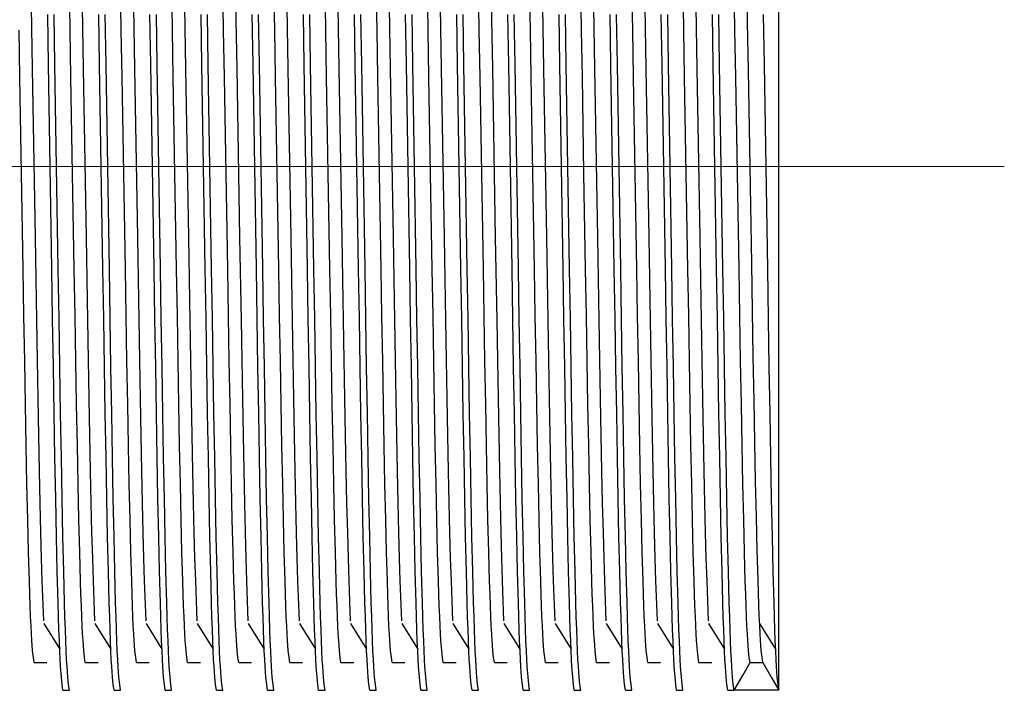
# Model space of a CAD drawing. Header units: millimetres. Extents: x 262469 to 275208, y -32539 to 9411.
# Tile 304 of 428: x 269260.69 to 269266.98, y -13399.72 to -13395.43. Entities that reach past the tile are written whole.
import ezdxf

# ---------------------------------------------------------------- set-up
doc = ezdxf.new("R2010")
doc.units = ezdxf.units.MM
doc.header["$LTSCALE"] = 100
doc.layers.add('$ IE_TELETECHNIKA', color=5, linetype='Continuous', lineweight=30)

msp = doc.modelspace()

# ---------------------------------------------------------------- linework, layer by layer
at = {"layer": '$ IE_TELETECHNIKA', "color": 7, "linetype": 'Continuous'}
for p, q in [((269265.5396, -13399.7158), (269265.5396, -13393.0198)), ((269260.8451, -13399.2883), (269260.9472, -13399.4518)), ((269261.1716, -13399.2883), (269261.2737, -13399.4518)), ((269261.4982, -13399.2883), (269261.6003, -13399.4518)), ((269261.8248, -13399.2883), (269261.9269, -13399.4518)), ((269262.1514, -13399.2883), (269262.2534, -13399.4518)), ((269262.4779, -13399.2883), (269262.58, -13399.4518)), ((269262.8045, -13399.2883), (269262.9066, -13399.4518)), ((269263.1311, -13399.2883), (269263.2332, -13399.4518)), ((269263.4576, -13399.2883), (269263.5597, -13399.4518)), ((269263.7842, -13399.2883), (269263.8863, -13399.4518)), ((269264.1108, -13399.2883), (269264.2129, -13399.4518)), ((269264.4374, -13399.2883), (269264.5394, -13399.4518)), ((269264.7639, -13399.2883), (269264.866, -13399.4518)), ((269265.0905, -13399.2883), (269265.1926, -13399.4518)), ((269265.4171, -13399.2883), (269265.5192, -13399.4518)), ((269260.7839, -13399.5391), (269260.8656, -13399.5391)), ((269260.7839, -13399.5391), (269260.8656, -13399.5391)), ((269261.1105, -13399.5391), (269261.1922, -13399.5391)), ((269261.1105, -13399.5391), (269261.1922, -13399.5391)), ((269261.4371, -13399.5391), (269261.5187, -13399.5391)), ((269261.4371, -13399.5391), (269261.5187, -13399.5391)), ((269261.7637, -13399.5391), (269261.8453, -13399.5391)), ((269261.7637, -13399.5391), (269261.8453, -13399.5391)), ((269262.0902, -13399.5391), (269262.1719, -13399.5391)), ((269262.0902, -13399.5391), (269262.1719, -13399.5391)), ((269262.4168, -13399.5391), (269262.4984, -13399.5391)), ((269262.4168, -13399.5391), (269262.4984, -13399.5391)), ((269262.7434, -13399.5391), (269262.825, -13399.5391)), ((269262.7434, -13399.5391), (269262.825, -13399.5391)), ((269263.0699, -13399.5391), (269263.1516, -13399.5391)), ((269263.0699, -13399.5391), (269263.1516, -13399.5391)), ((269263.3965, -13399.5391), (269263.4782, -13399.5391)), ((269263.3965, -13399.5391), (269263.4782, -13399.5391)), ((269263.7231, -13399.5391), (269263.8047, -13399.5391)), ((269263.7231, -13399.5391), (269263.8047, -13399.5391)), ((269264.0497, -13399.5391), (269264.1313, -13399.5391)), ((269264.0497, -13399.5391), (269264.1313, -13399.5391)), ((269264.3762, -13399.5391), (269264.4579, -13399.5391)), ((269264.3762, -13399.5391), (269264.4579, -13399.5391)), ((269264.7028, -13399.5391), (269264.7844, -13399.5391)), ((269264.7028, -13399.5391), (269264.7844, -13399.5391)), ((269265.0294, -13399.5391), (269265.111, -13399.5391)), ((269265.0294, -13399.5391), (269265.111, -13399.5391)), ((269265.3559, -13399.5391), (269265.4376, -13399.5391)), ((269260.9676, -13399.7158), (269261.0085, -13399.7158)), ((269261.2942, -13399.7158), (269261.335, -13399.7158)), ((269261.6208, -13399.7158), (269261.6616, -13399.7158)), ((269261.9474, -13399.7158), (269261.9882, -13399.7158)), ((269262.2739, -13399.7158), (269262.3147, -13399.7158)), ((269262.6005, -13399.7158), (269262.6413, -13399.7158)), ((269262.9271, -13399.7158), (269262.9679, -13399.7158)), ((269263.2536, -13399.7158), (269263.2945, -13399.7158)), ((269263.5802, -13399.7158), (269263.621, -13399.7158)), ((269263.9068, -13399.7158), (269263.9476, -13399.7158)), ((269264.2334, -13399.7158), (269264.2742, -13399.7158)), ((269264.5599, -13399.7158), (269264.6007, -13399.7158)), ((269264.8865, -13399.7158), (269264.9273, -13399.7158)), ((269265.2131, -13399.7158), (269265.2539, -13399.7158)), ((269265.5396, -13399.7158), (269265.2539, -13399.7158))]:
    msp.add_line(p, q, dxfattribs=at)
at = {"layer": '$ IE_TELETECHNIKA', "color": 7, "linetype": 'Continuous', "lineweight": 5, "ltscale": 20.32}
msp.add_line((269266.9796, -13396.3678), (269256.5396, -13396.3678), dxfattribs=at)
at = {"layer": '$ IE_TELETECHNIKA', "color": 7, "linetype": 'Continuous'}
for points in [[(269261.1105, -13399.5391), (269261.1057, -13399.5051), (269261.1008, -13399.4612), (269261.0958, -13399.3975), (269261.0932, -13399.3552), (269261.0906, -13399.3043), (269261.088, -13399.2446), (269261.0853, -13399.1766), (269261.0827, -13399.1009), (269261.08, -13399.018), (269261.0747, -13398.8327), (269261.0696, -13398.6248), (269261.0647, -13398.3973), (269261.0598, -13398.1516), (269261.055, -13397.8895), (269261.0501, -13397.6124), (269261.0452, -13397.3232), (269261.0401, -13397.0247), (269261.0296, -13396.4121), (269261.019, -13395.7977), (269261.0139, -13395.4968), (269261.009, -13395.2039)], [(269261.4371, -13399.5391), (269261.4322, -13399.5051), (269261.4273, -13399.4612), (269261.4223, -13399.3975), (269261.4198, -13399.3552), (269261.4172, -13399.3043), (269261.4146, -13399.2446), (269261.4119, -13399.1766), (269261.4092, -13399.1009), (269261.4066, -13399.018), (269261.4013, -13398.8327), (269261.3962, -13398.6248), (269261.3913, -13398.3973), (269261.3864, -13398.1516), (269261.3816, -13397.8895), (269261.3767, -13397.6124), (269261.3717, -13397.3232), (269261.3667, -13397.0247), (269261.3562, -13396.4121), (269261.3456, -13395.7977), (269261.3405, -13395.4968), (269261.3356, -13395.2039)], [(269261.7637, -13399.5391), (269261.7588, -13399.5051), (269261.7539, -13399.4612), (269261.7489, -13399.3975), (269261.7463, -13399.3552), (269261.7438, -13399.3043), (269261.7411, -13399.2446), (269261.7385, -13399.1766), (269261.7358, -13399.1009), (269261.7331, -13399.018), (269261.7279, -13398.8327), (269261.7228, -13398.6248), (269261.7178, -13398.3973), (269261.713, -13398.1516), (269261.7082, -13397.8895), (269261.7033, -13397.6124), (269261.6983, -13397.3232), (269261.6933, -13397.0247), (269261.6828, -13396.4121), (269261.6722, -13395.7977), (269261.6671, -13395.4968), (269261.6622, -13395.2039)], [(269262.0902, -13399.5391), (269262.0854, -13399.5051), (269262.0805, -13399.4612), (269262.0755, -13399.3975), (269262.0729, -13399.3552), (269262.0703, -13399.3043), (269262.0677, -13399.2446), (269262.065, -13399.1766), (269262.0624, -13399.1009), (269262.0597, -13399.018), (269262.0545, -13398.8327), (269262.0493, -13398.6248), (269262.0444, -13398.3973), (269262.0396, -13398.1516), (269262.0347, -13397.8895), (269262.0299, -13397.6124), (269262.0249, -13397.3232), (269262.0198, -13397.0247), (269262.0093, -13396.4121), (269261.9988, -13395.7977), (269261.9937, -13395.4968), (269261.9888, -13395.2039)], [(269262.4168, -13399.5391), (269262.4119, -13399.5051), (269262.407, -13399.4612), (269262.402, -13399.3975), (269262.3995, -13399.3552), (269262.3969, -13399.3043), (269262.3943, -13399.2446), (269262.3916, -13399.1766), (269262.389, -13399.1009), (269262.3863, -13399.018), (269262.381, -13398.8327), (269262.3759, -13398.6248), (269262.371, -13398.3973), (269262.3661, -13398.1516), (269262.3613, -13397.8895), (269262.3564, -13397.6124), (269262.3515, -13397.3232), (269262.3464, -13397.0247), (269262.3359, -13396.4121), (269262.3253, -13395.7977), (269262.3202, -13395.4968), (269262.3153, -13395.2039)], [(269262.7434, -13399.5391), (269262.7385, -13399.5051), (269262.7336, -13399.4612), (269262.7286, -13399.3975), (269262.7261, -13399.3552), (269262.7235, -13399.3043), (269262.7208, -13399.2446), (269262.7182, -13399.1766), (269262.7155, -13399.1009), (269262.7129, -13399.018), (269262.7076, -13398.8327), (269262.7025, -13398.6248), (269262.6975, -13398.3973), (269262.6927, -13398.1516), (269262.6879, -13397.8895), (269262.683, -13397.6124), (269262.678, -13397.3232), (269262.673, -13397.0247), (269262.6625, -13396.4121), (269262.6519, -13395.7977), (269262.6468, -13395.4968), (269262.6419, -13395.2039)], [(269263.0699, -13399.5391), (269263.0651, -13399.5051), (269263.0602, -13399.4612), (269263.0552, -13399.3975), (269263.0526, -13399.3552), (269263.05, -13399.3043), (269263.0474, -13399.2446), (269263.0448, -13399.1766), (269263.0421, -13399.1009), (269263.0394, -13399.018), (269263.0342, -13398.8327), (269263.0291, -13398.6248), (269263.0241, -13398.3973), (269263.0193, -13398.1516), (269263.0145, -13397.8895), (269263.0096, -13397.6124), (269263.0046, -13397.3232), (269262.9995, -13397.0247), (269262.9891, -13396.4121), (269262.9785, -13395.7977), (269262.9734, -13395.4968), (269262.9685, -13395.2039)], [(269263.3965, -13399.5391), (269263.3917, -13399.5051), (269263.3868, -13399.4612), (269263.3818, -13399.3975), (269263.3792, -13399.3552), (269263.3766, -13399.3043), (269263.374, -13399.2446), (269263.3713, -13399.1766), (269263.3687, -13399.1009), (269263.366, -13399.018), (269263.3607, -13398.8327), (269263.3556, -13398.6248), (269263.3507, -13398.3973), (269263.3458, -13398.1516), (269263.341, -13397.8895), (269263.3361, -13397.6124), (269263.3312, -13397.3232), (269263.3261, -13397.0247), (269263.3156, -13396.4121), (269263.305, -13395.7977), (269263.2999, -13395.4968), (269263.295, -13395.2039)], [(269263.7231, -13399.5391), (269263.7182, -13399.5051), (269263.7133, -13399.4612), (269263.7083, -13399.3975), (269263.7058, -13399.3552), (269263.7032, -13399.3043), (269263.7006, -13399.2446), (269263.6979, -13399.1766), (269263.6952, -13399.1009), (269263.6926, -13399.018), (269263.6873, -13398.8327), (269263.6822, -13398.6248), (269263.6773, -13398.3973), (269263.6724, -13398.1516), (269263.6676, -13397.8895), (269263.6627, -13397.6124), (269263.6577, -13397.3232), (269263.6527, -13397.0247), (269263.6422, -13396.4121), (269263.6316, -13395.7977), (269263.6265, -13395.4968), (269263.6216, -13395.2039)], [(269264.0497, -13399.5391), (269264.0448, -13399.5051), (269264.0399, -13399.4612), (269264.0349, -13399.3975), (269264.0323, -13399.3552), (269264.0298, -13399.3043), (269264.0271, -13399.2446), (269264.0245, -13399.1766), (269264.0218, -13399.1009), (269264.0191, -13399.018), (269264.0139, -13398.8327), (269264.0088, -13398.6248), (269264.0038, -13398.3973), (269263.999, -13398.1516), (269263.9942, -13397.8895), (269263.9893, -13397.6124), (269263.9843, -13397.3232), (269263.9793, -13397.0247), (269263.9688, -13396.4121), (269263.9582, -13395.7977), (269263.9531, -13395.4968), (269263.9482, -13395.2039)], [(269264.3762, -13399.5391), (269264.3714, -13399.5051), (269264.3665, -13399.4612), (269264.3615, -13399.3975), (269264.3589, -13399.3552), (269264.3563, -13399.3043), (269264.3537, -13399.2446), (269264.351, -13399.1766), (269264.3484, -13399.1009), (269264.3457, -13399.018), (269264.3405, -13398.8327), (269264.3353, -13398.6248), (269264.3304, -13398.3973), (269264.3256, -13398.1516), (269264.3207, -13397.8895), (269264.3159, -13397.6124), (269264.3109, -13397.3232), (269264.3058, -13397.0247), (269264.2953, -13396.4121), (269264.2848, -13395.7977), (269264.2797, -13395.4968), (269264.2748, -13395.2039)], [(269264.7028, -13399.5391), (269264.6979, -13399.5051), (269264.693, -13399.4612), (269264.688, -13399.3975), (269264.6855, -13399.3552), (269264.6829, -13399.3043), (269264.6803, -13399.2446), (269264.6776, -13399.1766), (269264.675, -13399.1009), (269264.6723, -13399.018), (269264.667, -13398.8327), (269264.6619, -13398.6248), (269264.657, -13398.3973), (269264.6521, -13398.1516), (269264.6473, -13397.8895), (269264.6424, -13397.6124), (269264.6375, -13397.3232), (269264.6324, -13397.0247), (269264.6219, -13396.4121), (269264.6113, -13395.7977), (269264.6062, -13395.4968), (269264.6013, -13395.2039)], [(269265.0294, -13399.5391), (269265.0245, -13399.5051), (269265.0196, -13399.4612), (269265.0146, -13399.3975), (269265.0121, -13399.3552), (269265.0095, -13399.3043), (269265.0068, -13399.2446), (269265.0042, -13399.1766), (269265.0015, -13399.1009), (269264.9989, -13399.018), (269264.9936, -13398.8327), (269264.9885, -13398.6248), (269264.9835, -13398.3973), (269264.9787, -13398.1516), (269264.9739, -13397.8895), (269264.969, -13397.6124), (269264.964, -13397.3232), (269264.959, -13397.0247), (269264.9485, -13396.4121), (269264.9379, -13395.7977), (269264.9328, -13395.4968), (269264.9279, -13395.2039)], [(269265.3559, -13399.5391), (269265.3511, -13399.5051), (269265.3462, -13399.4612), (269265.3412, -13399.3975), (269265.3386, -13399.3552), (269265.336, -13399.3043), (269265.3334, -13399.2446), (269265.3308, -13399.1766), (269265.3281, -13399.1009), (269265.3254, -13399.018), (269265.3202, -13398.8327), (269265.3151, -13398.6248), (269265.3101, -13398.3973), (269265.3053, -13398.1516), (269265.3004, -13397.8895), (269265.2956, -13397.6124), (269265.2906, -13397.3232), (269265.2855, -13397.0247), (269265.2751, -13396.4121), (269265.2645, -13395.7977), (269265.2594, -13395.4968), (269265.2545, -13395.2039)], [(269265.4376, -13399.5391), (269265.4327, -13399.5047), (269265.4277, -13399.4603), (269265.4227, -13399.3955), (269265.4201, -13399.3524), (269265.4175, -13399.3004), (269265.4148, -13399.2396), (269265.4122, -13399.1704), (269265.4095, -13399.0933), (269265.4068, -13399.009), (269265.4015, -13398.8207), (269265.3964, -13398.6097), (269265.3914, -13398.3788), (269265.3865, -13398.1296), (269265.3816, -13397.8637), (269265.3767, -13397.5829), (269265.3717, -13397.29), (269265.3666, -13396.9881), (269265.356, -13396.3694), (269265.3453, -13395.7505), (269265.3402, -13395.4481), (269265.3353, -13395.1544)], [(269260.8451, -13399.2721), (269260.8357, -13399.0158), (269260.8311, -13398.8715), (269260.8266, -13398.7076), (269260.8222, -13398.5205), (269260.8179, -13398.3127), (269260.8137, -13398.0882), (269260.8094, -13397.8508), (269260.8051, -13397.6039), (269260.8007, -13397.3493), (269260.7917, -13396.8223), (269260.7731, -13395.741), (269260.7644, -13395.2187)], [(269261.1717, -13399.2721), (269261.1623, -13399.0158), (269261.1577, -13398.8715), (269261.1532, -13398.7076), (269261.1488, -13398.5205), (269261.1445, -13398.3127), (269261.1402, -13398.0882), (269261.136, -13397.8508), (269261.1317, -13397.6039), (269261.1273, -13397.3493), (269261.1183, -13396.8223), (269261.0997, -13395.741), (269261.0909, -13395.2187)], [(269261.4983, -13399.2721), (269261.4889, -13399.0158), (269261.4843, -13398.8715), (269261.4798, -13398.7076), (269261.4754, -13398.5205), (269261.4711, -13398.3127), (269261.4668, -13398.0882), (269261.4625, -13397.8508), (269261.4582, -13397.6039), (269261.4539, -13397.3493), (269261.4449, -13396.8223), (269261.4263, -13395.741), (269261.4175, -13395.2187)], [(269261.8249, -13399.2721), (269261.8155, -13399.0158), (269261.8108, -13398.8715), (269261.8063, -13398.7076), (269261.8019, -13398.5205), (269261.7976, -13398.3127), (269261.7934, -13398.0882), (269261.7891, -13397.8508), (269261.7848, -13397.6039), (269261.7804, -13397.3493), (269261.7715, -13396.8223), (269261.7529, -13395.741), (269261.7441, -13395.2187)], [(269262.1514, -13399.2721), (269262.142, -13399.0158), (269262.1374, -13398.8715), (269262.1329, -13398.7076), (269262.1285, -13398.5205), (269262.1242, -13398.3127), (269262.12, -13398.0882), (269262.1157, -13397.8508), (269262.1114, -13397.6039), (269262.107, -13397.3493), (269262.098, -13396.8223), (269262.0794, -13395.741), (269262.0706, -13395.2187)], [(269262.478, -13399.2721), (269262.4686, -13399.0158), (269262.464, -13398.8715), (269262.4595, -13398.7076), (269262.4551, -13398.5205), (269262.4508, -13398.3127), (269262.4465, -13398.0882), (269262.4423, -13397.8508), (269262.4379, -13397.6039), (269262.4336, -13397.3493), (269262.4246, -13396.8223), (269262.406, -13395.741), (269262.3972, -13395.2187)], [(269262.8046, -13399.2721), (269262.7952, -13399.0158), (269262.7906, -13398.8715), (269262.7861, -13398.7076), (269262.7817, -13398.5205), (269262.7774, -13398.3127), (269262.7731, -13398.0882), (269262.7688, -13397.8508), (269262.7645, -13397.6039), (269262.7602, -13397.3493), (269262.7512, -13396.8223), (269262.7326, -13395.741), (269262.7238, -13395.2187)], [(269263.1311, -13399.2721), (269263.1217, -13399.0158), (269263.1171, -13398.8715), (269263.1126, -13398.7076), (269263.1082, -13398.5205), (269263.1039, -13398.3127), (269263.0997, -13398.0882), (269263.0954, -13397.8508), (269263.0911, -13397.6039), (269263.0867, -13397.3493), (269263.0777, -13396.8223), (269263.0591, -13395.741), (269263.0504, -13395.2187)], [(269263.4577, -13399.2721), (269263.4483, -13399.0158), (269263.4437, -13398.8715), (269263.4392, -13398.7076), (269263.4348, -13398.5205), (269263.4305, -13398.3127), (269263.4262, -13398.0882), (269263.422, -13397.8508), (269263.4177, -13397.6039), (269263.4133, -13397.3493), (269263.4043, -13396.8223), (269263.3857, -13395.741), (269263.3769, -13395.2187)], [(269263.7843, -13399.2721), (269263.7749, -13399.0158), (269263.7703, -13398.8715), (269263.7658, -13398.7076), (269263.7614, -13398.5205), (269263.7571, -13398.3127), (269263.7528, -13398.0882), (269263.7485, -13397.8508), (269263.7442, -13397.6039), (269263.7399, -13397.3493), (269263.7309, -13396.8223), (269263.7123, -13395.741), (269263.7035, -13395.2187)], [(269264.1109, -13399.2721), (269264.1015, -13399.0158), (269264.0968, -13398.8715), (269264.0923, -13398.7076), (269264.0879, -13398.5205), (269264.0836, -13398.3127), (269264.0794, -13398.0882), (269264.0751, -13397.8508), (269264.0708, -13397.6039), (269264.0664, -13397.3493), (269264.0575, -13396.8223), (269264.0389, -13395.741), (269264.0301, -13395.2187)], [(269264.4374, -13399.2721), (269264.428, -13399.0158), (269264.4234, -13398.8715), (269264.4189, -13398.7076), (269264.4145, -13398.5205), (269264.4102, -13398.3127), (269264.406, -13398.0882), (269264.4017, -13397.8508), (269264.3974, -13397.6039), (269264.393, -13397.3493), (269264.384, -13396.8223), (269264.3654, -13395.741), (269264.3566, -13395.2187)], [(269264.764, -13399.2721), (269264.7546, -13399.0158), (269264.75, -13398.8715), (269264.7455, -13398.7076), (269264.7411, -13398.5205), (269264.7368, -13398.3127), (269264.7325, -13398.0882), (269264.7283, -13397.8508), (269264.7239, -13397.6039), (269264.7196, -13397.3493), (269264.7106, -13396.8223), (269264.692, -13395.741), (269264.6832, -13395.2187)], [(269265.0906, -13399.2721), (269265.0812, -13399.0158), (269265.0766, -13398.8715), (269265.0721, -13398.7076), (269265.0677, -13398.5205), (269265.0634, -13398.3127), (269265.0591, -13398.0882), (269265.0548, -13397.8508), (269265.0505, -13397.6039), (269265.0462, -13397.3493), (269265.0372, -13396.8223), (269265.0186, -13395.741), (269265.0098, -13395.2187)], [(269260.9676, -13399.7158), (269260.9627, -13399.6796), (269260.9578, -13399.6327), (269260.9527, -13399.5643), (269260.9502, -13399.5187), (269260.9476, -13399.4639), (269260.9449, -13399.3997), (269260.9422, -13399.3266), (269260.9395, -13399.2453), (269260.9369, -13399.1563), (269260.9315, -13398.9575), (269260.9264, -13398.7347), (269260.9214, -13398.4909), (269260.9166, -13398.2278), (269260.9117, -13397.9471), (269260.9068, -13397.6507), (269260.9017, -13397.3414), (269260.8966, -13397.0227), (269260.886, -13396.3695), (269260.8754, -13395.7161), (269260.8702, -13395.3968)], [(269261.0085, -13399.7158), (269261.0036, -13399.6796), (269260.9986, -13399.6327), (269260.9936, -13399.5643), (269260.991, -13399.5187), (269260.9884, -13399.4639), (269260.9857, -13399.3997), (269260.983, -13399.3266), (269260.9804, -13399.2453), (269260.9777, -13399.1563), (269260.9724, -13398.9575), (269260.9672, -13398.7347), (269260.9623, -13398.4909), (269260.9574, -13398.2278), (269260.9525, -13397.9471), (269260.9476, -13397.6507), (269260.9426, -13397.3414), (269260.9374, -13397.0227), (269260.9268, -13396.3695), (269260.9162, -13395.7161), (269260.9111, -13395.3968)], [(269261.2942, -13399.7158), (269261.2893, -13399.6796), (269261.2844, -13399.6327), (269261.2793, -13399.5643), (269261.2767, -13399.5187), (269261.2741, -13399.4639), (269261.2715, -13399.3997), (269261.2688, -13399.3266), (269261.2661, -13399.2453), (269261.2634, -13399.1563), (269261.2581, -13398.9575), (269261.253, -13398.7347), (269261.248, -13398.4909), (269261.2431, -13398.2278), (269261.2383, -13397.9471), (269261.2333, -13397.6507), (269261.2283, -13397.3414), (269261.2232, -13397.0227), (269261.2126, -13396.3695), (269261.2019, -13395.7161), (269261.1968, -13395.3968)], [(269261.335, -13399.7158), (269261.3301, -13399.6796), (269261.3252, -13399.6327), (269261.3201, -13399.5643), (269261.3176, -13399.5187), (269261.3149, -13399.4639), (269261.3123, -13399.3997), (269261.3096, -13399.3266), (269261.3069, -13399.2453), (269261.3042, -13399.1563), (269261.2989, -13398.9575), (269261.2938, -13398.7347), (269261.2888, -13398.4909), (269261.2839, -13398.2278), (269261.2791, -13397.9471), (269261.2741, -13397.6507), (269261.2691, -13397.3414), (269261.264, -13397.0227), (269261.2534, -13396.3695), (269261.2428, -13395.7161), (269261.2376, -13395.3968)], [(269261.6208, -13399.7158), (269261.6159, -13399.6796), (269261.6109, -13399.6327), (269261.6059, -13399.5643), (269261.6033, -13399.5187), (269261.6007, -13399.4639), (269261.598, -13399.3997), (269261.5954, -13399.3266), (269261.5927, -13399.2453), (269261.59, -13399.1563), (269261.5847, -13398.9575), (269261.5796, -13398.7347), (269261.5746, -13398.4909), (269261.5697, -13398.2278), (269261.5648, -13397.9471), (269261.5599, -13397.6507), (269261.5549, -13397.3414), (269261.5498, -13397.0227), (269261.5392, -13396.3695), (269261.5285, -13395.7161), (269261.5234, -13395.3968)], [(269261.6616, -13399.7158), (269261.6567, -13399.6796), (269261.6518, -13399.6327), (269261.6467, -13399.5643), (269261.6441, -13399.5187), (269261.6415, -13399.4639), (269261.6389, -13399.3997), (269261.6362, -13399.3266), (269261.6335, -13399.2453), (269261.6308, -13399.1563), (269261.6255, -13398.9575), (269261.6204, -13398.7347), (269261.6154, -13398.4909), (269261.6105, -13398.2278), (269261.6056, -13397.9471), (269261.6007, -13397.6507), (269261.5957, -13397.3414), (269261.5906, -13397.0227), (269261.58, -13396.3695), (269261.5693, -13395.7161), (269261.5642, -13395.3968)], [(269261.9474, -13399.7158), (269261.9425, -13399.6796), (269261.9375, -13399.6327), (269261.9325, -13399.5643), (269261.9299, -13399.5187), (269261.9273, -13399.4639), (269261.9246, -13399.3997), (269261.9219, -13399.3266), (269261.9192, -13399.2453), (269261.9166, -13399.1563), (269261.9113, -13398.9575), (269261.9061, -13398.7347), (269261.9012, -13398.4909), (269261.8963, -13398.2278), (269261.8914, -13397.9471), (269261.8865, -13397.6507), (269261.8815, -13397.3414), (269261.8763, -13397.0227), (269261.8657, -13396.3695), (269261.8551, -13395.7161), (269261.85, -13395.3968)], [(269261.9882, -13399.7158), (269261.9833, -13399.6796), (269261.9783, -13399.6327), (269261.9733, -13399.5643), (269261.9707, -13399.5187), (269261.9681, -13399.4639), (269261.9654, -13399.3997), (269261.9628, -13399.3266), (269261.9601, -13399.2453), (269261.9574, -13399.1563), (269261.9521, -13398.9575), (269261.9469, -13398.7347), (269261.942, -13398.4909), (269261.9371, -13398.2278), (269261.9322, -13397.9471), (269261.9273, -13397.6507), (269261.9223, -13397.3414), (269261.9171, -13397.0227), (269261.9065, -13396.3695), (269261.8959, -13395.7161), (269261.8908, -13395.3968)], [(269262.2739, -13399.7158), (269262.269, -13399.6796), (269262.2641, -13399.6327), (269262.259, -13399.5643), (269262.2565, -13399.5187), (269262.2538, -13399.4639), (269262.2512, -13399.3997), (269262.2485, -13399.3266), (269262.2458, -13399.2453), (269262.2431, -13399.1563), (269262.2378, -13398.9575), (269262.2327, -13398.7347), (269262.2277, -13398.4909), (269262.2228, -13398.2278), (269262.218, -13397.9471), (269262.213, -13397.6507), (269262.208, -13397.3414), (269262.2029, -13397.0227), (269262.1923, -13396.3695), (269262.1816, -13395.7161), (269262.1765, -13395.3968)], [(269262.3147, -13399.7158), (269262.3099, -13399.6796), (269262.3049, -13399.6327), (269262.2999, -13399.5643), (269262.2973, -13399.5187), (269262.2947, -13399.4639), (269262.292, -13399.3997), (269262.2893, -13399.3266), (269262.2866, -13399.2453), (269262.284, -13399.1563), (269262.2787, -13398.9575), (269262.2735, -13398.7347), (269262.2685, -13398.4909), (269262.2637, -13398.2278), (269262.2588, -13397.9471), (269262.2539, -13397.6507), (269262.2488, -13397.3414), (269262.2437, -13397.0227), (269262.2331, -13396.3695), (269262.2225, -13395.7161), (269262.2174, -13395.3968)], [(269262.6005, -13399.7158), (269262.5956, -13399.6796), (269262.5907, -13399.6327), (269262.5856, -13399.5643), (269262.583, -13399.5187), (269262.5804, -13399.4639), (269262.5778, -13399.3997), (269262.5751, -13399.3266), (269262.5724, -13399.2453), (269262.5697, -13399.1563), (269262.5644, -13398.9575), (269262.5593, -13398.7347), (269262.5543, -13398.4909), (269262.5494, -13398.2278), (269262.5445, -13397.9471), (269262.5396, -13397.6507), (269262.5346, -13397.3414), (269262.5295, -13397.0227), (269262.5189, -13396.3695), (269262.5082, -13395.7161), (269262.5031, -13395.3968)], [(269262.6413, -13399.7158), (269262.6364, -13399.6796), (269262.6315, -13399.6327), (269262.6264, -13399.5643), (269262.6238, -13399.5187), (269262.6212, -13399.4639), (269262.6186, -13399.3997), (269262.6159, -13399.3266), (269262.6132, -13399.2453), (269262.6105, -13399.1563), (269262.6052, -13398.9575), (269262.6001, -13398.7347), (269262.5951, -13398.4909), (269262.5902, -13398.2278), (269262.5854, -13397.9471), (269262.5804, -13397.6507), (269262.5754, -13397.3414), (269262.5703, -13397.0227), (269262.5597, -13396.3695), (269262.549, -13395.7161), (269262.5439, -13395.3968)], [(269262.9271, -13399.7158), (269262.9222, -13399.6796), (269262.9172, -13399.6327), (269262.9122, -13399.5643), (269262.9096, -13399.5187), (269262.907, -13399.4639), (269262.9043, -13399.3997), (269262.9017, -13399.3266), (269262.899, -13399.2453), (269262.8963, -13399.1563), (269262.891, -13398.9575), (269262.8858, -13398.7347), (269262.8809, -13398.4909), (269262.876, -13398.2278), (269262.8711, -13397.9471), (269262.8662, -13397.6507), (269262.8612, -13397.3414), (269262.856, -13397.0227), (269262.8454, -13396.3695), (269262.8348, -13395.7161), (269262.8297, -13395.3968)], [(269262.9679, -13399.7158), (269262.963, -13399.6796), (269262.958, -13399.6327), (269262.953, -13399.5643), (269262.9504, -13399.5187), (269262.9478, -13399.4639), (269262.9451, -13399.3997), (269262.9425, -13399.3266), (269262.9398, -13399.2453), (269262.9371, -13399.1563), (269262.9318, -13398.9575), (269262.9267, -13398.7347), (269262.9217, -13398.4909), (269262.9168, -13398.2278), (269262.9119, -13397.9471), (269262.907, -13397.6507), (269262.902, -13397.3414), (269262.8969, -13397.0227), (269262.8863, -13396.3695), (269262.8756, -13395.7161), (269262.8705, -13395.3968)], [(269263.2536, -13399.7158), (269263.2487, -13399.6796), (269263.2438, -13399.6327), (269263.2387, -13399.5643), (269263.2362, -13399.5187), (269263.2336, -13399.4639), (269263.2309, -13399.3997), (269263.2282, -13399.3266), (269263.2255, -13399.2453), (269263.2229, -13399.1563), (269263.2175, -13398.9575), (269263.2124, -13398.7347), (269263.2074, -13398.4909), (269263.2026, -13398.2278), (269263.1977, -13397.9471), (269263.1928, -13397.6507), (269263.1877, -13397.3414), (269263.1826, -13397.0227), (269263.172, -13396.3695), (269263.1614, -13395.7161), (269263.1562, -13395.3968)], [(269263.2945, -13399.7158), (269263.2896, -13399.6796), (269263.2846, -13399.6327), (269263.2796, -13399.5643), (269263.277, -13399.5187), (269263.2744, -13399.4639), (269263.2717, -13399.3997), (269263.269, -13399.3266), (269263.2664, -13399.2453), (269263.2637, -13399.1563), (269263.2584, -13398.9575), (269263.2532, -13398.7347), (269263.2483, -13398.4909), (269263.2434, -13398.2278), (269263.2385, -13397.9471), (269263.2336, -13397.6507), (269263.2286, -13397.3414), (269263.2234, -13397.0227), (269263.2128, -13396.3695), (269263.2022, -13395.7161), (269263.1971, -13395.3968)], [(269263.5802, -13399.7158), (269263.5753, -13399.6796), (269263.5704, -13399.6327), (269263.5653, -13399.5643), (269263.5627, -13399.5187), (269263.5601, -13399.4639), (269263.5575, -13399.3997), (269263.5548, -13399.3266), (269263.5521, -13399.2453), (269263.5494, -13399.1563), (269263.5441, -13398.9575), (269263.539, -13398.7347), (269263.534, -13398.4909), (269263.5291, -13398.2278), (269263.5243, -13397.9471), (269263.5193, -13397.6507), (269263.5143, -13397.3414), (269263.5092, -13397.0227), (269263.4986, -13396.3695), (269263.4879, -13395.7161), (269263.4828, -13395.3968)], [(269263.621, -13399.7158), (269263.6161, -13399.6796), (269263.6112, -13399.6327), (269263.6061, -13399.5643), (269263.6036, -13399.5187), (269263.6009, -13399.4639), (269263.5983, -13399.3997), (269263.5956, -13399.3266), (269263.5929, -13399.2453), (269263.5902, -13399.1563), (269263.5849, -13398.9575), (269263.5798, -13398.7347), (269263.5748, -13398.4909), (269263.5699, -13398.2278), (269263.5651, -13397.9471), (269263.5601, -13397.6507), (269263.5551, -13397.3414), (269263.55, -13397.0227), (269263.5394, -13396.3695), (269263.5288, -13395.7161), (269263.5236, -13395.3968)], [(269263.9068, -13399.7158), (269263.9019, -13399.6796), (269263.8969, -13399.6327), (269263.8919, -13399.5643), (269263.8893, -13399.5187), (269263.8867, -13399.4639), (269263.884, -13399.3997), (269263.8814, -13399.3266), (269263.8787, -13399.2453), (269263.876, -13399.1563), (269263.8707, -13398.9575), (269263.8656, -13398.7347), (269263.8606, -13398.4909), (269263.8557, -13398.2278), (269263.8508, -13397.9471), (269263.8459, -13397.6507), (269263.8409, -13397.3414), (269263.8358, -13397.0227), (269263.8252, -13396.3695), (269263.8145, -13395.7161), (269263.8094, -13395.3968)], [(269263.9476, -13399.7158), (269263.9427, -13399.6796), (269263.9378, -13399.6327), (269263.9327, -13399.5643), (269263.9301, -13399.5187), (269263.9275, -13399.4639), (269263.9249, -13399.3997), (269263.9222, -13399.3266), (269263.9195, -13399.2453), (269263.9168, -13399.1563), (269263.9115, -13398.9575), (269263.9064, -13398.7347), (269263.9014, -13398.4909), (269263.8965, -13398.2278), (269263.8917, -13397.9471), (269263.8867, -13397.6507), (269263.8817, -13397.3414), (269263.8766, -13397.0227), (269263.866, -13396.3695), (269263.8553, -13395.7161), (269263.8502, -13395.3968)], [(269264.2334, -13399.7158), (269264.2285, -13399.6796), (269264.2235, -13399.6327), (269264.2185, -13399.5643), (269264.2159, -13399.5187), (269264.2133, -13399.4639), (269264.2106, -13399.3997), (269264.2079, -13399.3266), (269264.2053, -13399.2453), (269264.2026, -13399.1563), (269264.1973, -13398.9575), (269264.1921, -13398.7347), (269264.1872, -13398.4909), (269264.1823, -13398.2278), (269264.1774, -13397.9471), (269264.1725, -13397.6507), (269264.1675, -13397.3414), (269264.1623, -13397.0227), (269264.1517, -13396.3695), (269264.1411, -13395.7161), (269264.136, -13395.3968)], [(269264.2742, -13399.7158), (269264.2693, -13399.6796), (269264.2643, -13399.6327), (269264.2593, -13399.5643), (269264.2567, -13399.5187), (269264.2541, -13399.4639), (269264.2514, -13399.3997), (269264.2488, -13399.3266), (269264.2461, -13399.2453), (269264.2434, -13399.1563), (269264.2381, -13398.9575), (269264.2329, -13398.7347), (269264.228, -13398.4909), (269264.2231, -13398.2278), (269264.2182, -13397.9471), (269264.2133, -13397.6507), (269264.2083, -13397.3414), (269264.2031, -13397.0227), (269264.1925, -13396.3695), (269264.1819, -13395.7161), (269264.1768, -13395.3968)], [(269264.5599, -13399.7158), (269264.555, -13399.6796), (269264.5501, -13399.6327), (269264.545, -13399.5643), (269264.5425, -13399.5187), (269264.5398, -13399.4639), (269264.5372, -13399.3997), (269264.5345, -13399.3266), (269264.5318, -13399.2453), (269264.5291, -13399.1563), (269264.5238, -13398.9575), (269264.5187, -13398.7347), (269264.5137, -13398.4909), (269264.5088, -13398.2278), (269264.504, -13397.9471), (269264.499, -13397.6507), (269264.494, -13397.3414), (269264.4889, -13397.0227), (269264.4783, -13396.3695), (269264.4676, -13395.7161), (269264.4625, -13395.3968)], [(269264.6007, -13399.7158), (269264.5959, -13399.6796), (269264.5909, -13399.6327), (269264.5859, -13399.5643), (269264.5833, -13399.5187), (269264.5807, -13399.4639), (269264.578, -13399.3997), (269264.5753, -13399.3266), (269264.5726, -13399.2453), (269264.57, -13399.1563), (269264.5647, -13398.9575), (269264.5595, -13398.7347), (269264.5545, -13398.4909), (269264.5497, -13398.2278), (269264.5448, -13397.9471), (269264.5399, -13397.6507), (269264.5348, -13397.3414), (269264.5297, -13397.0227), (269264.5191, -13396.3695), (269264.5085, -13395.7161), (269264.5034, -13395.3968)], [(269264.8865, -13399.7158), (269264.8816, -13399.6796), (269264.8767, -13399.6327), (269264.8716, -13399.5643), (269264.869, -13399.5187), (269264.8664, -13399.4639), (269264.8638, -13399.3997), (269264.8611, -13399.3266), (269264.8584, -13399.2453), (269264.8557, -13399.1563), (269264.8504, -13398.9575), (269264.8453, -13398.7347), (269264.8403, -13398.4909), (269264.8354, -13398.2278), (269264.8305, -13397.9471), (269264.8256, -13397.6507), (269264.8206, -13397.3414), (269264.8155, -13397.0227), (269264.8049, -13396.3695), (269264.7942, -13395.7161), (269264.7891, -13395.3968)], [(269264.9273, -13399.7158), (269264.9224, -13399.6796), (269264.9175, -13399.6327), (269264.9124, -13399.5643), (269264.9098, -13399.5187), (269264.9072, -13399.4639), (269264.9046, -13399.3997), (269264.9019, -13399.3266), (269264.8992, -13399.2453), (269264.8965, -13399.1563), (269264.8912, -13398.9575), (269264.8861, -13398.7347), (269264.8811, -13398.4909), (269264.8762, -13398.2278), (269264.8714, -13397.9471), (269264.8664, -13397.6507), (269264.8614, -13397.3414), (269264.8563, -13397.0227), (269264.8457, -13396.3695), (269264.835, -13395.7161), (269264.8299, -13395.3968)], [(269265.2131, -13399.7158), (269265.2082, -13399.6796), (269265.2032, -13399.6327), (269265.1982, -13399.5643), (269265.1956, -13399.5187), (269265.193, -13399.4639), (269265.1903, -13399.3997), (269265.1877, -13399.3266), (269265.185, -13399.2453), (269265.1823, -13399.1563), (269265.177, -13398.9575), (269265.1718, -13398.7347), (269265.1669, -13398.4909), (269265.162, -13398.2278), (269265.1571, -13397.9471), (269265.1522, -13397.6507), (269265.1472, -13397.3414), (269265.142, -13397.0227), (269265.1314, -13396.3695), (269265.1208, -13395.7161), (269265.1157, -13395.3968)], [(269265.2539, -13399.7158), (269265.249, -13399.6796), (269265.244, -13399.6327), (269265.239, -13399.5643), (269265.2364, -13399.5187), (269265.2338, -13399.4639), (269265.2311, -13399.3997), (269265.2285, -13399.3266), (269265.2258, -13399.2453), (269265.2231, -13399.1563), (269265.2178, -13398.9575), (269265.2127, -13398.7347), (269265.2077, -13398.4909), (269265.2028, -13398.2278), (269265.1979, -13397.9471), (269265.193, -13397.6507), (269265.188, -13397.3414), (269265.1829, -13397.0227), (269265.1723, -13396.3695), (269265.1616, -13395.7161), (269265.1565, -13395.3968)], [(269265.5396, -13399.7158), (269265.5347, -13399.6796), (269265.5298, -13399.6327), (269265.5247, -13399.5643), (269265.5222, -13399.5187), (269265.5196, -13399.4639), (269265.5169, -13399.3997), (269265.5142, -13399.3266), (269265.5115, -13399.2453), (269265.5089, -13399.1563), (269265.5035, -13398.9575), (269265.4984, -13398.7347), (269265.4934, -13398.4909), (269265.4886, -13398.2278), (269265.4837, -13397.9471), (269265.4788, -13397.6507), (269265.4737, -13397.3414), (269265.4686, -13397.0227), (269265.458, -13396.3695), (269265.4474, -13395.7161), (269265.4422, -13395.3968)], [(269260.7839, -13399.5391), (269260.7791, -13399.5051), (269260.7742, -13399.4612), (269260.7692, -13399.3975), (269260.7666, -13399.3552), (269260.764, -13399.3043), (269260.7614, -13399.2446), (269260.7588, -13399.1766), (269260.7561, -13399.1009), (269260.7534, -13399.018), (269260.7482, -13398.8327), (269260.7431, -13398.6248), (269260.7381, -13398.3973), (269260.7333, -13398.1516), (269260.7284, -13397.8895), (269260.7236, -13397.6124), (269260.7186, -13397.3232), (269260.7135, -13397.0247), (269260.7031, -13396.4121), (269260.6925, -13395.7977), (269260.6874, -13395.4968)], [(269265.2539, -13399.7158), (269265.311, -13399.6169), (269265.3559, -13399.5391)], [(269265.4376, -13399.5391), (269265.4947, -13399.6381), (269265.5396, -13399.7158)]]:
    msp.add_lwpolyline(points, dxfattribs=at)

doc.saveas('drawing.dxf')
